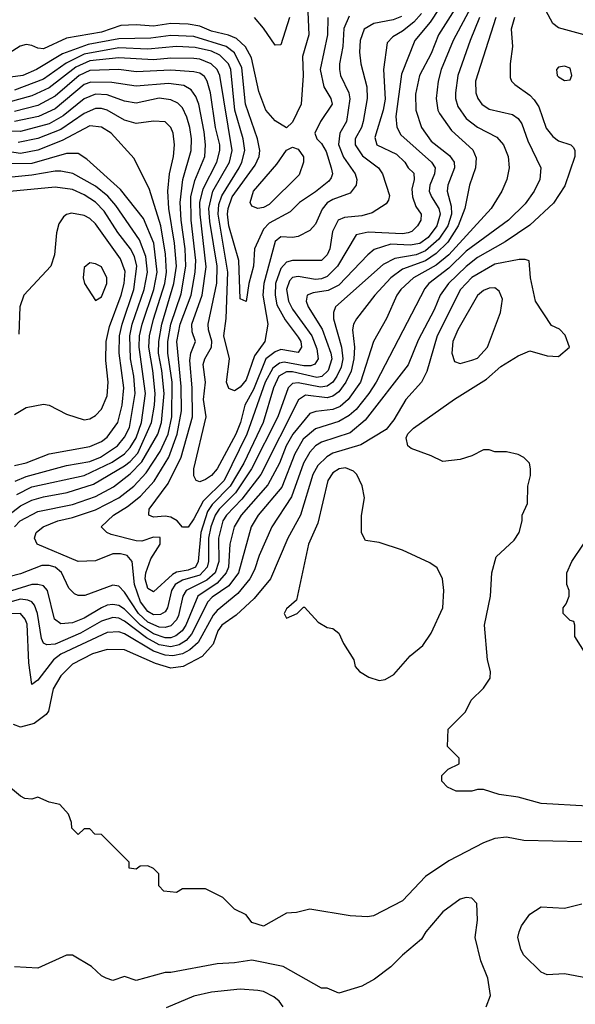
# Model space of a CAD drawing. Header units: inches. Extents: x 1793389 to 1900389, y 320802 to 470796.
# Tile 728 of 752: x 1863268 to 1865187, y 454119 to 457522. Entities that reach past the tile are written whole.
import ezdxf

# ---------------------------------------------------------------- set-up
doc = ezdxf.new("R2010")
doc.units = ezdxf.units.IN
doc.header["$MEASUREMENT"] = 0
doc.layers.add('B8465', color=7, linetype='Continuous')

msp = doc.modelspace()

# ---------------------------------------------------------------- linework, layer by layer
at = {"layer": 'B8465', "color": 2}
for points, elevation in [([(1864861.5, 457630), (1864765.7, 457450), (1864724.2, 457350), (1864713.4, 457310), (1864706.7, 457250), (1864712.2, 457210), (1864718, 457198), (1864759.6, 457139.6), (1864833, 457073), (1864844.7, 457044.7), (1864842.4, 457010), (1864821.6, 456950), (1864806, 456870), (1864783.2, 456810), (1864746.6, 456753.4), (1864706.3, 456713.7), (1864670, 456689), (1864590, 456659.7), (1864550.4, 456630), (1864494.4, 456570), (1864431.9, 456488.1), (1864421.6, 456470), (1864417.6, 456450), (1864424.4, 456390), (1864422.2, 456350), (1864412.6, 456307.4), (1864394.9, 456270), (1864370, 456235.8), (1864350, 456221), (1864330, 456215.8), (1864255.8, 456224.2), (1864231.4, 456208.6), (1864100.8, 455950), (1864034.8, 455865.2), (1863982.4, 455810), (1863970.2, 455790), (1863954.2, 455730), (1863956.3, 455650), (1863943.5, 455610), (1863914.9, 455585.1), (1863842.6, 455550), (1863831.5, 455530), (1863816.9, 455463.1), (1863810, 455447.8), (1863790, 455427.4), (1863770, 455421.4), (1863750, 455422.9), (1863710, 455439.8), (1863678.6, 455470), (1863630, 455543.6), (1863610, 455564.5), (1863590, 455567.3), (1863492.7, 455532.7), (1863470, 455532.7), (1863457.5, 455537.5), (1863438, 455558), (1863411.7, 455611.7), (1863390, 455629.6), (1863370, 455635.8), (1863344.2, 455635.8), (1863270, 455606.9), (1863230, 455596.2)], 310), ([(1864775.2, 457650), (1864686.2, 457513.8), (1864632.7, 457450), (1864586.4, 457333.6), (1864567.5, 457187.5), (1864570.3, 457150.3), (1864584.5, 457124.5), (1864690.4, 457030), (1864703.1, 457010), (1864701.1, 456990), (1864684.9, 456950), (1864682.6, 456930), (1864690.3, 456910), (1864716.1, 456870), (1864720.2, 456850), (1864709.1, 456810), (1864679, 456770), (1864650, 456748.9), (1864617, 456743), (1864550, 456746), (1864492.5, 456727.5), (1864470.2, 456709.8), (1864370, 456605.1), (1864333.1, 456586.9), (1864281.5, 456578.5), (1864260.7, 456570), (1864257.1, 456550), (1864264.9, 456530), (1864312.7, 456452.7), (1864343.2, 456370), (1864346, 456350), (1864333.4, 456310), (1864311.4, 456288.6), (1864294, 456286), (1864210, 456305), (1864190, 456305), (1864163.6, 456290), (1864145.2, 456250), (1864109.2, 456130), (1864042.6, 455990), (1863995.4, 455910), (1863933.3, 455846.7), (1863917.1, 455822.9), (1863893.2, 455750), (1863884.5, 455650), (1863874.7, 455630), (1863850, 455619.8), (1863810, 455612.7), (1863795.3, 455604.7), (1863730, 455544.5), (1863710, 455556), (1863701.5, 455590), (1863703.1, 455610), (1863720.9, 455659.1), (1863753.3, 455710), (1863752.9, 455732.9), (1863730, 455733.6), (1863690, 455719.7), (1863670, 455721.1), (1863583.3, 455743.3), (1863568.7, 455750), (1863549.2, 455770), (1863592, 455810), (1863640.3, 455839.7), (1863685, 455875), (1863732.7, 455927.3), (1863782.8, 456010), (1863812.4, 456090), (1863827.3, 456170), (1863825.8, 456254.2), (1863810.8, 456410), (1863822, 456470), (1863860.3, 456570), (1863874.2, 456650), (1863876.5, 456690), (1863859.8, 456830), (1863859.4, 456910), (1863872.9, 456967.1), (1863907.1, 457050), (1863909.8, 457090), (1863905.7, 457134.3), (1863887.1, 457230), (1863876.8, 457256.8), (1863859.8, 457279.8), (1863835.1, 457295.1), (1863781.7, 457301.7), (1863670, 457292.4), (1863585.6, 457305.6), (1863513.1, 457306.9), (1863490, 457298), (1863390, 457214.2), (1863332.8, 457187.2), (1863250, 457170.7)], 302), ([(1864804, 457610), (1864714.9, 457470), (1864690, 457406), (1864648.7, 457330), (1864635.6, 457264.4), (1864636.4, 457210), (1864655.5, 457150), (1864690, 457103), (1864752.4, 457052.4), (1864768.4, 457030), (1864770.3, 457010), (1864746.7, 456950), (1864745.3, 456930), (1864758, 456878), (1864759.3, 456850), (1864746.5, 456810), (1864715.7, 456764.3), (1864670, 456723.5), (1864637.3, 456710), (1864563.5, 456696.5), (1864523.5, 456676.5), (1864359.3, 456530), (1864352.2, 456510), (1864352.1, 456487.9), (1864379.1, 456390), (1864384.5, 456350), (1864378.4, 456321.6), (1864363.9, 456290), (1864350, 456269.7), (1864330, 456255.1), (1864307.4, 456252.6), (1864230, 456267.6), (1864210, 456264.7), (1864195.3, 456250), (1864159.1, 456150), (1864069.2, 455970), (1864013.2, 455886.8), (1863957.2, 455830), (1863943.5, 455810), (1863928.6, 455770), (1863920.5, 455730), (1863920.2, 455650), (1863915.2, 455630), (1863890, 455602.6), (1863830, 455585.3), (1863805.5, 455570), (1863792.4, 455550), (1863778.9, 455490), (1863770, 455476.2), (1863754, 455466), (1863730, 455465.6), (1863710, 455477.2), (1863684.6, 455510), (1863664.1, 455570), (1863656.3, 455650), (1863639.3, 455670), (1863616.6, 455676.6), (1863590, 455676.3), (1863530, 455652), (1863470, 455649.5), (1863328, 455710), (1863319, 455730), (1863325.2, 455750), (1863349.2, 455770), (1863399, 455790), (1863450, 455801.5), (1863530, 455827.9), (1863610, 455870.2), (1863662, 455910), (1863704.2, 455955.8), (1863752.8, 456030), (1863780.7, 456090), (1863793, 456150), (1863795, 456270), (1863779.8, 456370), (1863779.5, 456410), (1863789.8, 456470), (1863825.6, 456574.4), (1863841.5, 456670), (1863839.8, 456730), (1863825.5, 456830), (1863821.8, 456890), (1863831.9, 456970), (1863859.8, 457070), (1863861, 457110), (1863855.1, 457150), (1863845.3, 457185.3), (1863830, 457218), (1863814.2, 457234.2), (1863790, 457245.1), (1863750, 457251.1), (1863670, 457234.3), (1863630, 457240.5), (1863570, 457262.2), (1863530, 457265.1), (1863490, 457248.5), (1863417.4, 457190), (1863370, 457162.2), (1863270, 457135.5), (1863150, 457138.2)], 306), ([(1865218, 457470), (1865130, 457494), (1865109.5, 457509.5), (1865070, 457584)], 322), ([(1864913.1, 457530), (1864843.1, 457310), (1864843.8, 457270), (1864850.5, 457250), (1864864.9, 457230), (1864890, 457212.7), (1864970, 457194.9), (1864990, 457180.7), (1865002.3, 457162.3), (1865023.6, 457103.6), (1865068, 457010), (1865065.5, 456970), (1865045.5, 456930), (1865013.9, 456886.1), (1864957.1, 456830), (1864810, 456722.2), (1864750, 456663.9), (1864681.3, 456610), (1864667.1, 456592.9), (1864499.5, 456270), (1864474.6, 456230), (1864430, 456174.7), (1864406, 456154), (1864370, 456133.5), (1864290, 456108.3), (1864247.3, 456072.7), (1864218.5, 456021.5), (1864173.2, 455906.8), (1864092.2, 455810), (1864067.2, 455770), (1864023.2, 455610), (1863990, 455565.7), (1863933.3, 455526.7), (1863917.7, 455510), (1863861.5, 455398.5), (1863843, 455377), (1863818.4, 455361.6), (1863790, 455354.9), (1863750, 455361.3), (1863706.4, 455386.4), (1863630, 455443.8), (1863610, 455454), (1863590, 455456.1), (1863550, 455443.1), (1863477.6, 455402.4), (1863390, 455363.5), (1863361.7, 455361.7), (1863350, 455367), (1863343.1, 455383.1), (1863329.8, 455469.8), (1863318.6, 455498.6), (1863309.8, 455509.8), (1863295.8, 455515.8), (1863270, 455519.3), (1863044.1, 455455.9)], 318), ([(1864856.9, 457530), (1864824.6, 457450), (1864782, 457330), (1864773.7, 457270), (1864773.7, 457250), (1864781.8, 457221.8), (1864810, 457180.5), (1864850, 457150.4), (1864916.2, 457116.2), (1864939.1, 457090), (1864955.5, 457050), (1864959.1, 457010), (1864950.7, 456970), (1864934, 456930), (1864896.3, 456870), (1864750, 456709.8), (1864706.4, 456673.6), (1864628.4, 456630), (1864584.4, 456590), (1864570.4, 456570), (1864534.9, 456490), (1864490.3, 456409.7), (1864444.9, 456270), (1864403.1, 456210), (1864374.7, 456185.3), (1864350, 456174.5), (1864291.5, 456168.5), (1864270, 456161.6), (1864211.4, 456090), (1864188.2, 456050), (1864166, 455990), (1864125.5, 455914.5), (1864033.1, 455810), (1864008.9, 455770), (1863994, 455710), (1863989.3, 455630), (1863981.1, 455610), (1863950, 455574.6), (1863883.6, 455530), (1863841.6, 455430), (1863829, 455410), (1863807.3, 455392.7), (1863790, 455386.3), (1863770, 455385.8), (1863730, 455399.9), (1863685.5, 455430), (1863630, 455485.3), (1863610, 455498), (1863590, 455501), (1863570, 455498.5), (1863550, 455489.8), (1863490, 455454.3), (1863450, 455437.4), (1863410, 455434), (1863388, 455450), (1863363.6, 455550), (1863350, 455565.1), (1863330, 455569.7), (1863309.6, 455569.6), (1863150, 455520.8)], 314), ([(1864263.1, 457550), (1864266.7, 457470), (1864245.1, 457394.9), (1864247.4, 457330), (1864240.2, 457230), (1864210, 457168.7), (1864190, 457148.7), (1864150, 457172.3), (1864118.4, 457210), (1864093.9, 457273.9), (1864068.4, 457390), (1864048.1, 457428.1), (1864017.3, 457457.3), (1863989, 457469), (1863930, 457482.4), (1863890, 457499.7), (1863850, 457506.6), (1863790, 457508.7), (1863730, 457500.4), (1863670, 457504.7), (1863617.3, 457502.7), (1863550, 457478.9), (1863430, 457458.7), (1863350, 457422), (1863330, 457423.6), (1863310, 457433.6), (1863290, 457436.9), (1863269.2, 457430.8), (1863210, 457392.8)], 282), ([(1864332.2, 457530), (1864331.8, 457470), (1864305.7, 457350), (1864318.4, 457290), (1864343, 457250), (1864347.7, 457230), (1864306.8, 457170), (1864287.7, 457130), (1864294.8, 457110), (1864310, 457094.8), (1864326.3, 457066.3), (1864344.4, 457010), (1864348, 456990), (1864344.1, 456975.9), (1864335.8, 456964.2), (1864290, 456927.6), (1864234, 456890), (1864202, 456858), (1864130, 456819.1), (1864110, 456798.4), (1864079.5, 456730), (1864075.3, 456670), (1864059.3, 456610), (1864050, 456548), (1864030, 456558), (1864024.4, 456690), (1863990.8, 456810), (1863986.3, 456850), (1863988, 456870), (1864002.4, 456910), (1864080.9, 457019.1), (1864094.7, 457050), (1864098, 457070), (1864089.7, 457110), (1864047.6, 457230), (1864035.6, 457355.6), (1864010, 457408), (1863980.7, 457430), (1863870, 457464.1), (1863790, 457467.9), (1863721.3, 457458.7), (1863610, 457456.5), (1863503.9, 457436.1), (1863416.2, 457403.8), (1863325.5, 457350), (1863278.8, 457330), (1863218.7, 457321.3)], 286), ([(1864587, 457533), (1864558.2, 457521.8), (1864491.4, 457508.6), (1864458, 457490), (1864443.7, 457450), (1864442, 457410), (1864446.4, 457370), (1864466.7, 457290), (1864468.2, 457250), (1864454.6, 457170), (1864448.8, 457150), (1864426.7, 457110), (1864427, 457090), (1864452, 457052), (1864507.3, 457010), (1864521.6, 456990), (1864545.4, 456914.6), (1864542, 456898), (1864533.7, 456886.3), (1864485.5, 456854.5), (1864450, 456844.7), (1864390, 456838.7), (1864367.7, 456830), (1864348.2, 456790), (1864339.1, 456730), (1864330, 456709.3), (1864310, 456689.5), (1864210, 456689.7), (1864190, 456684.7), (1864170, 456662.9), (1864151.1, 456610), (1864150.2, 456570), (1864156.5, 456536.5), (1864184.6, 456484.6), (1864230, 456425.5), (1864238.9, 456410), (1864241.3, 456390), (1864230, 456372.3), (1864170, 456382), (1864150, 456374.7), (1864117.7, 456350), (1864075.4, 456244.6), (1864045.4, 456190), (1864030.2, 456130), (1864014.2, 456090), (1863950, 455969.4), (1863930, 455947), (1863910, 455933.2), (1863890, 455925.2), (1863878, 455930), (1863870, 455946), (1863869.5, 455969.5), (1863911.5, 456150), (1863902.4, 456210), (1863909.7, 456270), (1863902, 456330), (1863907.4, 456350), (1863930.7, 456390), (1863931.5, 456411.5), (1863919.7, 456450), (1863918.9, 456470), (1863948.8, 456611.2), (1863949.8, 456670.2), (1863924.6, 456824.6), (1863921.8, 456870), (1863935.3, 456930), (1863992.9, 457030), (1864001.4, 457070), (1863958.7, 457330), (1863949.8, 457349.8), (1863929.8, 457369.8), (1863890, 457385.8), (1863870, 457388.7), (1863790, 457388.8), (1863730, 457383.1), (1863610, 457390.7), (1863510, 457379.8), (1863461.4, 457358.6), (1863370, 457286.6), (1863310, 457258.8), (1863230, 457237.1)], 294), ([(1864977.1, 457530), (1864966.4, 457490), (1864970.7, 457430), (1864962, 457370), (1864962.5, 457322.5), (1864966.8, 457310), (1864978, 457298), (1865030, 457262), (1865045.5, 457245.5), (1865061.3, 457221.3), (1865087.3, 457147.3), (1865110, 457118.8), (1865130, 457104), (1865172, 457090), (1865181, 457081), (1865186, 457070), (1865186, 457050), (1865151.8, 456948.2), (1865111.7, 456888.3), (1865030, 456811.6), (1864945.1, 456754.9), (1864850, 456700.4), (1864810, 456669.7), (1864748.8, 456610), (1864720.3, 456570), (1864700, 456520), (1864644.8, 456415.2), (1864610.3, 456329.7), (1864461.3, 456138.7), (1864410, 456094.3), (1864310, 456062), (1864290, 456049.6), (1864270, 456027.8), (1864248, 455990), (1864207.3, 455872.7), (1864138.4, 455770), (1864095.3, 455670), (1864079.4, 455620.6), (1864063.1, 455590), (1864021.2, 455538.8), (1863950, 455480.5), (1863936, 455464), (1863884, 455370), (1863855.8, 455344.2), (1863830, 455330.7), (1863796.6, 455323.4), (1863770, 455325.5), (1863730, 455340.3), (1863630, 455399.7), (1863610, 455406.9), (1863570, 455404.4), (1863410, 455329.7), (1863384.9, 455310), (1863330, 455239), (1863310, 455224), (1863298.9, 455298.9), (1863293.2, 455433.2), (1863286.9, 455450), (1863270, 455469.7), (1863230, 455468.7)], 322), ([(1864655.9, 457544.1), (1864630, 457514.3), (1864590, 457482.6), (1864556.5, 457463.5), (1864537.1, 457442.9), (1864524.2, 457350), (1864530, 457248), (1864523.1, 457210), (1864495.2, 457115.2), (1864502, 457090), (1864570, 457057.1), (1864598.8, 457030), (1864610.5, 457010.5), (1864630, 456991.3), (1864630.4, 456970), (1864622.9, 456937.1), (1864624.6, 456910), (1864636.7, 456876.7), (1864654.8, 456850), (1864654, 456830), (1864642.8, 456810), (1864622.8, 456790), (1864610, 456785.4), (1864590, 456782), (1864471.7, 456788.3), (1864430, 456778.4), (1864366.3, 456670), (1864330, 456635.1), (1864310, 456626.6), (1864290, 456624.8), (1864230, 456634.7), (1864210, 456631.1), (1864199.9, 456620.1), (1864189.2, 456590), (1864196.1, 456550), (1864210, 456521.3), (1864276.9, 456430), (1864294.9, 456385.1), (1864298.9, 456350), (1864287.8, 456332.2), (1864273.7, 456326.3), (1864250, 456326), (1864181.9, 456338.2), (1864165, 456335), (1864142.4, 456317.6), (1864116, 456270), (1864053, 456090), (1863973.7, 455930), (1863902, 455858), (1863870, 455797), (1863850, 455768.7), (1863830, 455768.7), (1863812.3, 455790), (1863790, 455803), (1863770, 455806.6), (1863730, 455802.9), (1863714, 455810), (1863713.6, 455813.6), (1863715.1, 455830), (1863780.5, 455919.5), (1863826.2, 456010), (1863864.8, 456150), (1863863.5, 456250), (1863856, 456344), (1863858.7, 456370), (1863875.1, 456410), (1863863.5, 456443.5), (1863862.7, 456470), (1863898.2, 456570), (1863911.6, 456668.4), (1863891.4, 456850), (1863890.7, 456890), (1863901.9, 456938.1), (1863948.5, 457030), (1863958.7, 457070), (1863959.8, 457090), (1863944.5, 457150), (1863927.3, 457270), (1863915.4, 457310), (1863906.1, 457326.1), (1863890, 457337.4), (1863870, 457342.6), (1863790, 457347.7), (1863670, 457342.2), (1863609.8, 457349.8), (1863510, 457346.2), (1863473.4, 457330), (1863390, 457257.6), (1863330, 457225.6), (1863250, 457204.6)], 298), ([(1864405.9, 457534.1), (1864388.1, 457491.9), (1864384.6, 457430), (1864372.2, 457370), (1864372.2, 457350), (1864375.8, 457330), (1864404.6, 457270), (1864408.9, 457248.9), (1864397.4, 457170), (1864374, 457130), (1864369.1, 457090.9), (1864386.7, 457046.7), (1864426.7, 456990), (1864432.2, 456970), (1864430.4, 456950), (1864410, 456922.9), (1864350, 456901.3), (1864330, 456889.6), (1864312.4, 456867.6), (1864290, 456815.1), (1864270, 456793.3), (1864230, 456773.3), (1864210, 456769.6), (1864170, 456771.8), (1864150, 456756), (1864111.2, 456610), (1864108.1, 456570), (1864124.6, 456470), (1864114.3, 456410), (1864079.1, 456360.9), (1864050, 456277.2), (1864030, 456252.7), (1864010, 456239), (1863990, 456248), (1863982.7, 456270), (1863992.7, 456350), (1863973, 456430), (1863981.4, 456490), (1863987.2, 456650), (1863953, 456850), (1863956.3, 456883.7), (1863965.9, 456914.1), (1864025.6, 457010), (1864035.6, 457030), (1864045.1, 457070), (1864039.8, 457110), (1864010.8, 457210), (1863997.6, 457350), (1863989.7, 457370), (1863959.7, 457399.7), (1863930, 457413.3), (1863873.8, 457426.2), (1863810, 457429.8), (1863710, 457420.7), (1863610, 457425), (1863490, 457403.2), (1863427.8, 457372.2), (1863350, 457317.2), (1863250, 457278.8)], 290), ([(1864199.5, 457530), (1864170, 457435.3), (1864150, 457434), (1864110, 457493.2), (1864079, 457530)], 278), ([(1863249.7, 455770), (1863269.7, 455790), (1863330, 455822.8), (1863450, 455846.7), (1863530, 455873.8), (1863592.1, 455907.9), (1863650, 455952.6), (1863690, 455994), (1863744.8, 456090), (1863757.7, 456130), (1863766.8, 456230), (1863759.4, 456310), (1863747.5, 456370), (1863749, 456410), (1863758.3, 456470), (1863800.6, 456610), (1863809, 456670), (1863802.9, 456750), (1863782.8, 456870), (1863779.8, 456930), (1863785.1, 456990), (1863798.9, 457050), (1863802.4, 457090), (1863797.6, 457130), (1863789.6, 457149.6), (1863770, 457169.3), (1863730, 457171.8), (1863670, 457163.6), (1863630, 457175.1), (1863569.8, 457209.8), (1863550, 457215.4), (1863530, 457215.1), (1863490, 457198.5), (1863410, 457143.1), (1863330, 457111.7), (1863262, 457098)], 310), ([(1863230, 455811.5), (1863270, 455841.5), (1863310, 455861.3), (1863350, 455873.6), (1863431.6, 455888.4), (1863522.5, 455917.5), (1863630, 455980.7), (1863650, 455995.5), (1863675.5, 456024.5), (1863723.7, 456130), (1863734, 456190), (1863735.4, 456230), (1863728.2, 456310), (1863714, 456390), (1863716.8, 456430), (1863730, 456487.7), (1863769.8, 456610), (1863774.8, 456650), (1863772.1, 456712.1), (1863755.1, 456810), (1863715.8, 456935.8), (1863663.1, 457043.1), (1863583.7, 457130), (1863550, 457151.3), (1863510, 457155.4), (1863414.7, 457105.3), (1863330, 457071.9), (1863270, 457059.3), (1863210, 457068.7)], 314), ([(1863258.1, 455881.8), (1863310, 455907.9), (1863490, 455947.2), (1863586.8, 455993.2), (1863630, 456021.3), (1863650, 456044.2), (1863670, 456077.6), (1863688.1, 456130), (1863702.9, 456230), (1863680.7, 456390), (1863682, 456430), (1863690.7, 456470), (1863731.5, 456590), (1863742.3, 456650), (1863730.8, 456750), (1863695.7, 456835.7), (1863615.5, 456935.5), (1863499.7, 457039.7), (1863470, 457059.5), (1863430, 457059.7), (1863310, 457024.8), (1863210, 457023.9)], 318), ([(1863252.3, 455927.7), (1863290, 455943.9), (1863430, 455981.5), (1863510, 455995.8), (1863547.3, 456010), (1863605.4, 456050), (1863630, 456079.5), (1863647.4, 456112.6), (1863667, 456230), (1863662.5, 456290), (1863650.7, 456350.7), (1863648, 456430), (1863656.8, 456470), (1863697.3, 456590), (1863709, 456650), (1863703.8, 456703.8), (1863681.2, 456761.2), (1863600, 456880), (1863572.2, 456912.2), (1863530, 456947.1), (1863450.8, 456990.8), (1863410, 456999.1), (1863390, 456998.5), (1863310, 456984.5), (1863170, 456971)], 322), ([(1863250, 455982), (1863290, 455990.4), (1863370, 456022), (1863510, 456047.2), (1863550, 456064.2), (1863570, 456079.5), (1863606.3, 456130), (1863621.5, 456190), (1863627.6, 456250), (1863611.7, 456370), (1863612.4, 456430), (1863621.6, 456470), (1863662.5, 456590), (1863672.7, 456670), (1863663.9, 456703.9), (1863650.6, 456730.6), (1863606.6, 456786.6), (1863560, 456860), (1863530, 456891.1), (1863490, 456916.9), (1863450, 456935.4), (1863390, 456943), (1863210, 456926.6)], 326), ([(1863250, 456158), (1863290, 456181.6), (1863350, 456193), (1863370, 456190.5), (1863430, 456158.8), (1863490, 456138.8), (1863510, 456142.8), (1863530, 456154.8), (1863550, 456176), (1863570, 456222), (1863573, 456270), (1863564.9, 456344.9), (1863566.6, 456410), (1863577.8, 456462.2), (1863618.2, 456570), (1863628.7, 456610), (1863631.7, 456651.7), (1863616, 456696), (1863530, 456816.2), (1863510, 456835.6), (1863490, 456845.6), (1863446.2, 456853.8), (1863430, 456849.3), (1863419.3, 456840.7), (1863402.8, 456817.2), (1863394.6, 456785.4), (1863388.2, 456710), (1863375.5, 456670), (1863281.6, 456570), (1863268.2, 456530), (1863264.5, 456435.5)], 330), ([(1865230, 454803.7), (1865070, 454812.7), (1864990, 454835.3), (1864924.7, 454844.7), (1864870, 454862), (1864850, 454862), (1864830, 454855.3), (1864776.4, 454856.4), (1864746, 454870), (1864726, 454890), (1864726, 454910), (1864748.4, 454931.6), (1864786, 454950), (1864786, 454970), (1864746, 455010), (1864748, 455070), (1864808, 455130), (1864828, 455170), (1864870, 455212), (1864893.2, 455246.8), (1864894, 455270), (1864884, 455310), (1864874, 455430), (1864894, 455530), (1864899, 455610), (1864914.6, 455665.4), (1864976.5, 455723.5), (1864994, 455750), (1865004, 455790), (1865004, 455810), (1865022, 455850), (1865024, 455910), (1865032.9, 455947.1), (1865033.2, 455970), (1865028.7, 455990), (1865009.3, 456009.3), (1864990, 456019), (1864950, 456029), (1864910, 456029), (1864890, 456035.3), (1864870, 456035.3), (1864830, 456015.3), (1864790, 456002), (1864730, 455995.3), (1864690, 456015.3), (1864620.2, 456040.2), (1864608.7, 456050), (1864603.1, 456076.9), (1864608.9, 456091.1), (1864628, 456110), (1864769.7, 456210.3), (1864880.1, 456279.9), (1864930, 456324), (1864990, 456361), (1865030, 456378), (1865090, 456361), (1865130, 456358), (1865168, 456390), (1865152.5, 456432.5), (1865132.5, 456452.5), (1865105.6, 456465.6), (1865049.4, 456549.4), (1865032.7, 456630), (1865028.4, 456688.4), (1865014, 456694), (1864993.2, 456693.2), (1864910, 456677.4), (1864830, 456631.1), (1864790.3, 456590), (1864710, 456429.3), (1864674.1, 456305.9), (1864655.5, 456270), (1864602, 456210), (1864560.7, 456139.3), (1864533.7, 456106.3), (1864446.7, 456053.3), (1864350, 456024), (1864328.4, 456011.6), (1864298, 455982), (1864280.2, 455950), (1864238, 455810), (1864194.4, 455730), (1864134.9, 455590), (1864078.2, 455521.8), (1864015.3, 455464.7), (1863966.4, 455430), (1863952.2, 455410), (1863936.2, 455363.8), (1863898.2, 455321.8), (1863833, 455287), (1863790, 455281.5), (1863737.3, 455297.3), (1863630, 455344.7), (1863570, 455346), (1863518.8, 455330), (1863450, 455295.1), (1863410, 455254.5), (1863383.7, 455210), (1863367.7, 455132.3), (1863359.3, 455120.7), (1863318, 455090), (1863270, 455077.2), (1863246, 455086)], 326), ([(1865250, 455288), (1865186, 455390), (1865186, 455430), (1865182, 455442), (1865170, 455446), (1865146, 455470), (1865146, 455490), (1865156.4, 455503.6), (1865166, 455530), (1865166, 455550), (1865158, 455570), (1865158, 455610), (1865175.3, 455650), (1865215.3, 455710)], 322), ([(1865210, 454681.2), (1865010, 454685.2), (1864950, 454697.2), (1864910, 454692.7), (1864870, 454677.2), (1864750, 454615.1), (1864670, 454561.2), (1864590, 454477.2), (1864490, 454425.2), (1864470, 454421.2), (1864410, 454425.2), (1864270, 454448), (1864223.6, 454436.4), (1864190, 454434), (1864110, 454389), (1864070, 454402), (1864050, 454428), (1864010, 454448), (1863970, 454488), (1863910, 454518), (1863830, 454518), (1863810, 454506), (1863766, 454510), (1863748.4, 454528.4), (1863748, 454570), (1863730, 454588), (1863710, 454598), (1863683.6, 454596.4), (1863670, 454586), (1863646, 454590), (1863646, 454610), (1863638, 454618), (1863550, 454706), (1863527.3, 454707.3), (1863510, 454726), (1863490, 454726), (1863470, 454706), (1863448.4, 454728.4), (1863447.3, 454747.3), (1863436.4, 454776.4), (1863406, 454810), (1863370, 454818), (1863330, 454835.3), (1863310, 454828), (1863286, 454830), (1863270, 454838), (1863210, 454889)], 330), ([(1864879, 454110), (1864894, 454150), (1864885.2, 454210), (1864861.2, 454270), (1864841.2, 454350), (1864849, 454410), (1864847.3, 454467.3), (1864830, 454486), (1864810, 454488), (1864790, 454482), (1864730, 454439), (1864671, 454370), (1864655.9, 454344.1), (1864590.6, 454289.4), (1864550, 454248.7), (1864493.7, 454206.3), (1864450, 454182), (1864370, 454158), (1864330, 454175.3), (1864310, 454175.3), (1864178, 454250), (1864070, 454272.3), (1864010, 454262), (1863950, 454259.3), (1863790, 454229.2), (1863770, 454229), (1863670, 454202), (1863630, 454215.3), (1863590, 454202), (1863566, 454210), (1863550, 454218), (1863515.3, 454250), (1863450, 454289), (1863430, 454288.7), (1863330, 454244), (1863250, 454248.7)], 334), ([(1865229.3, 454209.3), (1865150, 454224), (1865090, 454221.2), (1865069, 454230), (1865009, 454290), (1864999, 454310), (1864989.2, 454350), (1864994, 454370), (1865002, 454390), (1865030, 454431.3), (1865070, 454456), (1865150, 454451.3), (1865210, 454466)], 330), ([(1864178, 454110), (1864163.7, 454130), (1864145.3, 454145.3), (1864110, 454162.9), (1864090, 454167.3), (1864030, 454171.8), (1863930, 454161.6), (1863870, 454147.3), (1863773.3, 454106.7)], 338)]:
    msp.add_lwpolyline(points, dxfattribs=dict(at, elevation=elevation))
for points, elevation in [([(1865150, 457362), (1865130, 457358), (1865122, 457350), (1865124.7, 457330), (1865130, 457324.7), (1865150, 457312), (1865170, 457314), (1865175.3, 457330), (1865170, 457355.3)], 326), ([(1864090, 456869.3), (1864070, 456878), (1864064, 456890), (1864075.1, 456930), (1864156.6, 457023.4), (1864190, 457071), (1864210, 457082), (1864230, 457074.9), (1864248.5, 457048.5), (1864248.7, 457030), (1864233.9, 456986.1), (1864130, 456883.7), (1864110, 456873.2)], 282), ([(1863510, 456682), (1863490, 456666), (1863486.8, 456630), (1863491.3, 456610), (1863530, 456552), (1863550, 456564.7), (1863569, 456610), (1863569.2, 456630), (1863550, 456668.7), (1863530, 456679)], 334), ([(1864910, 456595.1), (1864890, 456594.5), (1864870, 456586.6), (1864850, 456569.2), (1864781.3, 456450), (1864764.9, 456410), (1864760.5, 456370), (1864770, 456341), (1864790, 456334), (1864830, 456346), (1864850, 456353), (1864883.6, 456390), (1864929.4, 456510), (1864936.2, 456556.2), (1864924.1, 456584.1)], 330), ([(1864393, 455973), (1864372, 455970), (1864350, 455956.2), (1864332.7, 455930), (1864297.3, 455782.7), (1864266, 455710), (1864223.6, 455516.4), (1864190, 455486), (1864182, 455470), (1864190, 455454), (1864226, 455470), (1864248, 455492), (1864251.6, 455491.6), (1864299.6, 455439.6), (1864330, 455422), (1864350, 455418), (1864370, 455402), (1864386.4, 455366.4), (1864422, 455310), (1864426.4, 455286.4), (1864442, 455270), (1864474, 455250), (1864510, 455238), (1864530, 455242), (1864560.4, 455259.6), (1864616.4, 455323.6), (1864660.2, 455359.8), (1864690, 455402), (1864729.2, 455490), (1864733.2, 455550), (1864728.7, 455590), (1864710, 455628), (1864684.7, 455644.7), (1864590, 455689), (1864510, 455715.3), (1864462, 455722), (1864449, 455749), (1864449.1, 455809.1), (1864459.3, 455870), (1864451.5, 455911.5), (1864432.7, 455950), (1864421.6, 455961.6)], 330)]:
    msp.add_lwpolyline(points, close=True, dxfattribs=dict(at, elevation=elevation))

doc.saveas('drawing.dxf')
